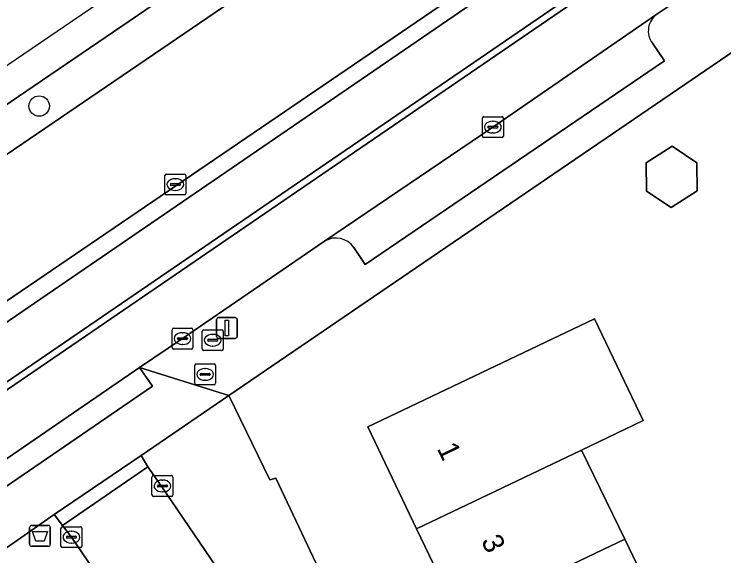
# Model space of a CAD drawing. Extents: x 158086 to 159499, y 382904 to 383981.
# Drawn here: x 158512.28 to 158546.2, y 383559.01 to 383584.92 of the extents above; entities that cross this region are included whole.
import ezdxf

# ---------------------------------------------------------------- set-up
doc = ezdxf.new("R2010")
doc.units = 0
for name, color, linetype in [('IMGEO_Afvalbak', 7, 'Continuous'), ('IMGEO_Berm_groen', 7, 'Continuous'), ('IMGEO_Boom', 7, 'Continuous'), ('IMGEO_Brandkraan', 7, 'Continuous'), ('IMGEO_Erf', 7, 'Continuous'), ('IMGEO_Fietspad_gesloten', 7, 'Continuous'), ('IMGEO_Groenvoorziening', 7, 'Continuous'), ('IMGEO_Haag', 7, 'Continuous'), ('IMGEO_Kolk', 7, 'Continuous'), ('IMGEO_Lichtmast', 7, 'Continuous'), ('IMGEO_OVBaan_gesloten', 7, 'Continuous'), ('IMGEO_Pand', 7, 'Continuous'), ('IMGEO_Pand_nummerreeks', 7, 'Continuous'), ('IMGEO_Parkeervlak_open', 7, 'Continuous'), ('IMGEO_Rijbaan_lokaal_open', 7, 'Continuous'), ('IMGEO_Rijbaan_regionaal_gesloten', 7, 'Continuous'), ('IMGEO_Rioolput', 7, 'Continuous'), ('IMGEO_Verkeerseiland_open', 7, 'Continuous'), ('IMGEO_Voetpad_open', 7, 'Continuous')]:
    doc.layers.add(name, color=color, linetype=linetype)

msp = doc.modelspace()

# ---------------------------------------------------------------- linework, layer by layer
at = {"layer": 'IMGEO_Afvalbak'}
for p, q in [((158513.022, 383559.564), (158513.022, 383560.364)), ((158513.022, 383560.364), (158513.022, 383559.564)), ((158513.122, 383560.464), (158513.912, 383560.464)), ((158513.912, 383560.464), (158513.122, 383560.464)), ((158514.012, 383560.364), (158514.012, 383559.564)), ((158514.012, 383559.564), (158514.012, 383560.364)), ((158513.912, 383559.464), (158513.122, 383559.464)), ((158513.122, 383559.464), (158513.912, 383559.464))]:
    msp.add_line(p, q, dxfattribs=at)
msp.add_lwpolyline([(158513.165, 383560.178), (158513.869, 383560.178), (158513.72, 383559.708), (158513.314, 383559.708), (158513.165, 383560.178)], dxfattribs=at)
for centre, start, end in [((158513.122, 383560.364), 90, 180), ((158513.122, 383560.364), 90, 180), ((158513.912, 383560.364), 0, 90), ((158513.912, 383560.364), 360, 90), ((158513.122, 383559.564), 180, 270), ((158513.122, 383559.564), 180, 270), ((158513.912, 383559.564), 270, 0), ((158513.912, 383559.564), 270, 0)]:
    msp.add_arc(centre, 0.1, start, end, dxfattribs=at)
at = {"layer": 'IMGEO_Berm_groen'}
for points in [[(158661.52, 383682.534), (158548.056, 383605.231), (158537.837, 383598.268), (158500, 383572.487), (158425.464, 383521.701), (158412.679, 383512.917), (158399.643, 383503.685), (158401.599, 383501.25), (158412.794, 383510.243), (158418.409, 383514.401), (158426.656, 383520.079), (158500, 383570.082), (158538.968, 383596.649), (158549.805, 383604.037), (158646.334, 383669.776)], [(158518.554, 383554.711), (158515.017, 383559.903), (158514.589, 383560.459), (158514.203, 383560.987), (158510.46, 383558.395), (158513.474, 383554.035), (158525.74, 383536.287), (158527.112, 383537.179), (158527.469, 383537.411), (158527.938, 383537.716), (158526.329, 383542.122)]]:
    msp.add_lwpolyline(points, dxfattribs=at)
at = {"layer": 'IMGEO_Boom'}
msp.add_circle((158513.479, 383580.522), 0.489, dxfattribs=at)
at = {"layer": 'IMGEO_Brandkraan'}
for p, q in [((158520.912, 383567.26), (158520.912, 383568.112)), ((158520.987, 383568.186), (158521.839, 383568.186)), ((158521.4, 383567.966), (158521.425, 383567.966)), ((158521.913, 383568.112), (158521.913, 383567.26)), ((158521.171, 383567.68), (158521.171, 383567.692)), ((158521.609, 383567.643), (158521.211, 383567.643)), ((158521.214, 383567.729), (158521.612, 383567.729)), ((158521.655, 383567.692), (158521.655, 383567.68)), ((158521.423, 383567.406), (158521.398, 383567.406)), ((158521.839, 383567.186), (158520.987, 383567.186))]:
    msp.add_line(p, q, dxfattribs=at)
for points in [[(158520.912, 383567.26), (158520.912, 383568.112)], [(158520.987, 383568.186), (158521.839, 383568.186)], [(158521.913, 383568.112), (158521.913, 383567.26)], [(158521.839, 383567.186), (158520.987, 383567.186)]]:
    msp.add_lwpolyline(points, dxfattribs=at)
for centre, radius, start, end in [((158520.989, 383568.11), 0.0765, 91.552, 178.448), ((158520.989, 383568.11), 0.0765, 91.552, 178.448), ((158521.837, 383568.11), 0.0765, 1.552, 88.448), ((158521.837, 383568.11), 0.0765, 1.552, 88.448), ((158521.211, 383567.689), 0.0403, 85.8775, 175.7526), ((158521.208, 383567.679), 0.0366, 178.938, 274.7102), ((158521.612, 383567.686), 0.043, 264.8664, 352.4533), ((158521.616, 383567.691), 0.0386, 1.7309, 96.639), ((158520.989, 383567.262), 0.0765, 181.552, 268.448), ((158520.989, 383567.262), 0.0765, 181.552, 268.448), ((158521.837, 383567.262), 0.0765, 271.552, 358.448), ((158521.837, 383567.262), 0.0765, 271.552, 358.448)]:
    msp.add_arc(centre, radius, start, end, dxfattribs=at)
for centre, major_axis, ratio, start_param, end_param in [((158521.399, 383567.686), (-0.387, 0.002), 0.722429, 4.712389, 7.853982), ((158521.424, 383567.686), (-0.39, 0.002), 0.717154, 1.570796, 4.712389)]:
    msp.add_ellipse(centre, major_axis=major_axis, ratio=ratio, start_param=start_param, end_param=end_param, dxfattribs=at)
at = {"layer": 'IMGEO_Erf'}
for points in [[(158561.415, 383558.361), (158559.676, 383562.084), (158560.448, 383562.457), (158558.299, 383566.908), (158555.807, 383572.069), (158554.353, 383575.08), (158549.253, 383583.496), (158548.789, 383583.404), (158548.236, 383584.214), (158547.843, 383583.945), (158546.401, 383582.959), (158522.545, 383566.673), (158524.505, 383562.65), (158524.784, 383562.729), (158527.266, 383557.496)], [(158533.562, 383556.025), (158531.519, 383560.306), (158529.193, 383565.178), (158540.023, 383570.347), (158542.347, 383565.476), (158539.404, 383564.071), (158541.468, 383559.801), (158543.69, 383555.205)]]:
    msp.add_lwpolyline(points, dxfattribs=at)
msp.add_lwpolyline([(158543.685, 383575.676), (158542.509, 383576.449), (158542.497, 383577.81), (158543.741, 383578.604), (158544.913, 383577.804), (158544.926, 383576.467)], close=True, dxfattribs=at)
at = {"layer": 'IMGEO_Fietspad_gesloten'}
for points in [[(158406.477, 383492.138), (158407.038, 383492.595), (158415.949, 383500), (158420.474, 383503.76), (158424.552, 383506.994), (158427.887, 383509.53), (158436.47, 383515.388), (158443.607, 383520.298), (158444.263, 383520.715), (158445.933, 383521.775), (158446.621, 383522.245), (158446.476, 383522.514), (158500, 383559.162), (158541.26, 383587.412), (158544.075, 383589.339), (158618.844, 383640.502), (158640.443, 383655.157), (158646.899, 383659.567), (158648.236, 383660.378)], [(158643.219, 383659.898), (158616.779, 383641.989), (158544.359, 383592.419), (158542.712, 383591.29), (158500, 383562.025), (158434.999, 383517.487), (158427.133, 383512.095)]]:
    msp.add_lwpolyline(points, dxfattribs=at)
at = {"layer": 'IMGEO_Groenvoorziening'}
for points in [[(158427.133, 383512.095), (158434.999, 383517.487), (158500, 383562.025), (158542.712, 383591.29), (158544.359, 383592.419), (158616.779, 383641.989), (158643.219, 383659.898)], [(158609.643, 383637.826), (158596.373, 383628.777), (158581.924, 383618.931), (158567.48, 383609.075), (158549.745, 383596.961), (158545.402, 383594.03), (158542.284, 383591.903), (158520.007, 383576.707), (158505.553, 383566.876), (158500, 383563.101), (158493.571, 383558.73), (158476.685, 383547.207), (158462.204, 383537.344), (158446.926, 383526.907), (158434.349, 383518.331)]]:
    msp.add_lwpolyline(points, dxfattribs=at)
at = {"layer": 'IMGEO_Haag'}
for points in [[(158427.133, 383512.095), (158434.999, 383517.487), (158500, 383562.025), (158542.712, 383591.29), (158544.359, 383592.419), (158616.779, 383641.989), (158643.219, 383659.898)], [(158609.643, 383637.826), (158596.373, 383628.777), (158581.924, 383618.931), (158567.48, 383609.075), (158549.745, 383596.961), (158545.402, 383594.03), (158542.284, 383591.903), (158520.007, 383576.707), (158505.553, 383566.876), (158500, 383563.101), (158493.571, 383558.73), (158476.685, 383547.207), (158462.204, 383537.344), (158446.926, 383526.907), (158434.349, 383518.331)]]:
    msp.add_lwpolyline(points, dxfattribs=at)
at = {"layer": 'IMGEO_Kolk'}
for p, q in [((158534.664, 383579.088), (158534.664, 383579.94)), ((158534.739, 383580.014), (158535.591, 383580.014)), ((158535.665, 383579.94), (158535.665, 383579.088)), ((158534.923, 383579.508), (158534.923, 383579.52)), ((158535.361, 383579.471), (158534.963, 383579.471)), ((158534.966, 383579.557), (158535.364, 383579.557)), ((158535.152, 383579.794), (158535.177, 383579.794)), ((158535.407, 383579.52), (158535.407, 383579.508)), ((158535.175, 383579.234), (158535.15, 383579.234)), ((158535.591, 383579.014), (158534.739, 383579.014)), ((158519.487, 383576.342), (158519.487, 383577.194)), ((158519.562, 383577.268), (158520.414, 383577.268)), ((158520.488, 383577.194), (158520.488, 383576.342)), ((158519.746, 383576.762), (158519.746, 383576.774)), ((158519.789, 383576.811), (158520.187, 383576.811)), ((158519.975, 383577.048), (158520, 383577.048)), ((158520.23, 383576.774), (158520.23, 383576.762)), ((158520.184, 383576.725), (158519.786, 383576.725)), ((158519.998, 383576.488), (158519.973, 383576.488)), ((158520.414, 383576.268), (158519.562, 383576.268)), ((158519.828, 383568.974), (158519.828, 383569.826)), ((158519.903, 383569.9), (158520.755, 383569.9)), ((158520.316, 383569.68), (158520.341, 383569.68)), ((158520.829, 383569.826), (158520.829, 383568.974)), ((158520.087, 383569.394), (158520.087, 383569.406)), ((158520.525, 383569.357), (158520.127, 383569.357)), ((158520.13, 383569.443), (158520.528, 383569.443)), ((158520.571, 383569.406), (158520.571, 383569.394)), ((158520.339, 383569.12), (158520.314, 383569.12)), ((158520.755, 383568.9), (158519.903, 383568.9)), ((158518.945, 383562.851), (158519.797, 383562.851)), ((158518.87, 383561.925), (158518.87, 383562.777)), ((158519.358, 383562.631), (158519.383, 383562.631)), ((158519.871, 383562.777), (158519.871, 383561.925)), ((158519.129, 383562.345), (158519.129, 383562.357)), ((158519.567, 383562.308), (158519.169, 383562.308)), ((158519.172, 383562.394), (158519.57, 383562.394)), ((158519.613, 383562.357), (158519.613, 383562.345)), ((158519.797, 383561.851), (158518.945, 383561.851)), ((158519.381, 383562.071), (158519.356, 383562.071)), ((158514.519, 383559.476), (158514.519, 383560.328)), ((158514.594, 383560.402), (158515.446, 383560.402)), ((158515.007, 383560.182), (158515.032, 383560.182)), ((158515.52, 383560.328), (158515.52, 383559.476)), ((158514.778, 383559.896), (158514.778, 383559.908)), ((158515.216, 383559.859), (158514.818, 383559.859)), ((158514.821, 383559.945), (158515.219, 383559.945)), ((158515.262, 383559.908), (158515.262, 383559.896)), ((158515.03, 383559.622), (158515.005, 383559.622)), ((158515.446, 383559.402), (158514.594, 383559.402))]:
    msp.add_line(p, q, dxfattribs=at)
for points in [[(158534.664, 383579.088), (158534.664, 383579.94)], [(158534.739, 383580.014), (158535.591, 383580.014)], [(158535.665, 383579.94), (158535.665, 383579.088)], [(158535.591, 383579.014), (158534.739, 383579.014)], [(158519.487, 383576.342), (158519.487, 383577.194)], [(158519.562, 383577.268), (158520.414, 383577.268)], [(158520.488, 383577.194), (158520.488, 383576.342)], [(158520.414, 383576.268), (158519.562, 383576.268)], [(158519.828, 383568.974), (158519.828, 383569.826)], [(158519.903, 383569.9), (158520.755, 383569.9)], [(158520.829, 383569.826), (158520.829, 383568.974)], [(158520.755, 383568.9), (158519.903, 383568.9)], [(158518.945, 383562.851), (158519.797, 383562.851)], [(158518.87, 383561.925), (158518.87, 383562.777)], [(158519.871, 383562.777), (158519.871, 383561.925)], [(158519.797, 383561.851), (158518.945, 383561.851)], [(158514.519, 383559.476), (158514.519, 383560.328)], [(158514.594, 383560.402), (158515.446, 383560.402)], [(158515.52, 383560.328), (158515.52, 383559.476)], [(158515.446, 383559.402), (158514.594, 383559.402)]]:
    msp.add_lwpolyline(points, dxfattribs=at)
for centre, radius, start, end in [((158534.741, 383579.938), 0.0765, 91.552, 178.448), ((158534.741, 383579.938), 0.0765, 91.552, 178.448), ((158535.589, 383579.938), 0.0765, 1.552, 88.448), ((158535.589, 383579.938), 0.0765, 1.552, 88.448), ((158534.963, 383579.517), 0.0403, 85.8775, 175.7526), ((158534.96, 383579.507), 0.0366, 178.938, 274.7102), ((158535.364, 383579.514), 0.043, 264.8664, 352.4533), ((158535.368, 383579.519), 0.0386, 1.7309, 96.639), ((158534.741, 383579.09), 0.0765, 181.552, 268.448), ((158534.741, 383579.09), 0.0765, 181.552, 268.448), ((158535.589, 383579.09), 0.0765, 271.552, 358.448), ((158535.589, 383579.09), 0.0765, 271.552, 358.448), ((158519.564, 383577.192), 0.0765, 91.552, 178.448), ((158519.564, 383577.192), 0.0765, 91.552, 178.448), ((158520.412, 383577.192), 0.0765, 1.552, 88.448), ((158520.412, 383577.192), 0.0765, 1.552, 88.448), ((158519.786, 383576.771), 0.0403, 85.8775, 175.7526), ((158519.783, 383576.761), 0.0366, 178.938, 274.7102), ((158520.187, 383576.768), 0.043, 264.8664, 352.4533), ((158520.191, 383576.773), 0.0386, 1.7309, 96.639), ((158519.564, 383576.344), 0.0765, 181.552, 268.448), ((158519.564, 383576.344), 0.0765, 181.552, 268.448), ((158520.412, 383576.344), 0.0765, 271.552, 358.448), ((158520.412, 383576.344), 0.0765, 271.552, 358.448), ((158519.905, 383569.824), 0.0765, 91.552, 178.448), ((158519.905, 383569.824), 0.0765, 91.552, 178.448), ((158520.753, 383569.824), 0.0765, 1.552, 88.448), ((158520.753, 383569.824), 0.0765, 1.552, 88.448), ((158520.127, 383569.403), 0.0403, 85.8775, 175.7526), ((158520.124, 383569.393), 0.0366, 178.938, 274.7102), ((158520.528, 383569.4), 0.043, 264.8664, 352.4533), ((158520.532, 383569.405), 0.0386, 1.7309, 96.639), ((158519.905, 383568.976), 0.0765, 181.552, 268.448), ((158519.905, 383568.976), 0.0765, 181.552, 268.448), ((158520.753, 383568.976), 0.0765, 271.552, 358.448), ((158520.753, 383568.976), 0.0765, 271.552, 358.448), ((158518.947, 383562.775), 0.0765, 91.552, 178.448), ((158518.947, 383562.775), 0.0765, 91.552, 178.448), ((158519.795, 383562.775), 0.0765, 1.552, 88.448), ((158519.795, 383562.775), 0.0765, 1.552, 88.448), ((158519.169, 383562.354), 0.0403, 85.8775, 175.7526), ((158519.166, 383562.344), 0.0366, 178.938, 274.7102), ((158519.57, 383562.351), 0.043, 264.8664, 352.4533), ((158519.574, 383562.356), 0.0386, 1.7309, 96.639), ((158518.947, 383561.927), 0.0765, 181.552, 268.448), ((158518.947, 383561.927), 0.0765, 181.552, 268.448), ((158519.795, 383561.927), 0.0765, 271.552, 358.448), ((158519.795, 383561.927), 0.0765, 271.552, 358.448), ((158514.596, 383560.326), 0.0765, 91.552, 178.448), ((158514.596, 383560.326), 0.0765, 91.552, 178.448), ((158515.444, 383560.326), 0.0765, 1.552, 88.448), ((158515.444, 383560.326), 0.0765, 1.552, 88.448), ((158514.818, 383559.905), 0.0403, 85.8775, 175.7526), ((158514.815, 383559.895), 0.0366, 178.938, 274.7102), ((158515.219, 383559.902), 0.043, 264.8664, 352.4533), ((158515.223, 383559.907), 0.0386, 1.7309, 96.639), ((158514.596, 383559.478), 0.0765, 181.552, 268.448), ((158514.596, 383559.478), 0.0765, 181.552, 268.448), ((158515.444, 383559.478), 0.0765, 271.552, 358.448), ((158515.444, 383559.478), 0.0765, 271.552, 358.448)]:
    msp.add_arc(centre, radius, start, end, dxfattribs=at)
for centre, major_axis, ratio, start_param, end_param in [((158535.151, 383579.514), (-0.387, 0.002), 0.722429, 4.712389, 7.853982), ((158535.176, 383579.514), (-0.39, 0.002), 0.717154, 1.570796, 4.712389), ((158519.974, 383576.768), (-0.387, 0.002), 0.722429, 4.712389, 7.853982), ((158519.999, 383576.768), (-0.39, 0.002), 0.717154, 1.570796, 4.712389), ((158520.315, 383569.4), (-0.387, 0.002), 0.722429, 4.712389, 7.853982), ((158520.34, 383569.4), (-0.39, 0.002), 0.717154, 1.570796, 4.712389), ((158519.357, 383562.351), (-0.387, 0.002), 0.722429, 4.712389, 7.853982), ((158519.382, 383562.351), (-0.39, 0.002), 0.717154, 1.570796, 4.712389), ((158515.006, 383559.902), (-0.387, 0.002), 0.722429, 4.712389, 7.853982), ((158515.031, 383559.902), (-0.39, 0.002), 0.717154, 1.570796, 4.712389)]:
    msp.add_ellipse(centre, major_axis=major_axis, ratio=ratio, start_param=start_param, end_param=end_param, dxfattribs=at)
at = {"layer": 'IMGEO_Lichtmast'}
for p, q in [((158522.056, 383570.406), (158522.846, 383570.406)), ((158522.846, 383570.406), (158522.056, 383570.406)), ((158521.956, 383569.506), (158521.956, 383570.306)), ((158521.956, 383570.306), (158521.956, 383569.506)), ((158522.946, 383570.306), (158522.946, 383569.506)), ((158522.946, 383569.506), (158522.946, 383570.306)), ((158522.846, 383569.406), (158522.056, 383569.406)), ((158522.056, 383569.406), (158522.846, 383569.406))]:
    msp.add_line(p, q, dxfattribs=at)
msp.add_lwpolyline([(158522.376, 383570.281), (158522.526, 383570.281), (158522.526, 383569.531), (158522.376, 383569.531), (158522.376, 383570.281)], dxfattribs=at)
for centre, start, end in [((158522.056, 383570.306), 90, 180), ((158522.056, 383570.306), 90, 180), ((158522.846, 383570.306), 0, 90), ((158522.846, 383570.306), 360, 90), ((158522.056, 383569.506), 180, 270), ((158522.056, 383569.506), 180, 270), ((158522.846, 383569.506), 270, 0), ((158522.846, 383569.506), 270, 0)]:
    msp.add_arc(centre, 0.1, start, end, dxfattribs=at)
at = {"layer": 'IMGEO_OVBaan_gesloten'}
msp.add_lwpolyline([(158637.817, 383668.138), (158540.809, 383602.111), (158416.544, 383517.531), (158365.354, 383481.561), (158366.291, 383480.217), (158366.7, 383480.506), (158367.706, 383481.204), (158382.012, 383491.237), (158388.342, 383495.7), (158394.487, 383500), (158394.668, 383500.127), (158398.126, 383502.611), (158399.643, 383503.685), (158412.679, 383512.917), (158425.464, 383521.701), (158500, 383572.487), (158537.837, 383598.268), (158548.056, 383605.231), (158661.52, 383682.534)], dxfattribs=at)
at = {"layer": 'IMGEO_Pand'}
for points in [[(158543.685, 383575.676), (158544.926, 383576.467), (158544.913, 383577.804), (158543.741, 383578.604), (158542.497, 383577.81), (158542.509, 383576.449)], [(158531.519, 383560.306), (158539.404, 383564.071), (158542.347, 383565.476), (158540.023, 383570.347), (158529.193, 383565.178)], [(158531.519, 383560.306), (158533.562, 383556.025), (158541.468, 383559.801), (158539.404, 383564.071)], [(158543.69, 383555.205), (158541.468, 383559.801), (158533.562, 383556.025), (158535.76, 383551.419)]]:
    msp.add_lwpolyline(points, close=True, dxfattribs=at)
at = {"layer": 'IMGEO_Parkeervlak_open'}
for points in [[(158543.008, 383584.914), (158535.161, 383579.515), (158527.122, 383574.06)], [(158528.518, 383573.764), (158529.067, 383572.946), (158543.363, 383582.69), (158542.789, 383583.529)]]:
    msp.add_lwpolyline(points, dxfattribs=at)
for centre, radius, start, end in [((158543.569, 383584.116), 0.976, 125.0756, 216.9537), ((158527.661, 383573.163), 1.046, 35.0304, 121.0269)]:
    msp.add_arc(centre, radius, start, end, dxfattribs=at)
at = {"layer": 'IMGEO_Rijbaan_lokaal_open'}
for points in [[(158646.837, 383659.134), (158640.621, 383654.875), (158619.029, 383640.224), (158544.259, 383589.076), (158541.457, 383587.159), (158500, 383558.782), (158446.621, 383522.245), (158445.933, 383521.775)], [(158509.297, 383561.87), (158518.272, 383568.017), (158520.325, 383569.401), (158527.122, 383574.06), (158535.161, 383579.515), (158543.008, 383584.914), (158543.436, 383585.211), (158545.232, 383586.434), (158545.824, 383586.835), (158548.973, 383588.965), (158549.969, 383589.664), (158551.551, 383590.748), (158563.146, 383598.681), (158573.479, 383605.764), (158577, 383608.163)], [(158528.664, 383548.462), (158522.459, 383557.713), (158519.31, 383562.35), (158518.676, 383563.263), (158514.589, 383560.459), (158515.017, 383559.903), (158518.554, 383554.711), (158523.151, 383547.556)]]:
    msp.add_lwpolyline(points, dxfattribs=at)
at = {"layer": 'IMGEO_Rijbaan_regionaal_gesloten'}
for points in [[(158646.334, 383669.776), (158549.805, 383604.037), (158538.968, 383596.649), (158500, 383570.082), (158426.656, 383520.079)], [(158434.349, 383518.331), (158446.926, 383526.907), (158462.204, 383537.344), (158476.685, 383547.207), (158493.571, 383558.73), (158500, 383563.101), (158505.553, 383566.876), (158520.007, 383576.707), (158542.284, 383591.903), (158545.402, 383594.03), (158549.745, 383596.961), (158567.48, 383609.075), (158581.924, 383618.931), (158596.373, 383628.777), (158609.643, 383637.826)]]:
    msp.add_lwpolyline(points, dxfattribs=at)
at = {"layer": 'IMGEO_Rioolput'}
for p, q in [((158521.272, 383568.897), (158521.272, 383569.749)), ((158521.347, 383569.823), (158522.199, 383569.823)), ((158522.273, 383569.749), (158522.273, 383568.897)), ((158521.531, 383569.317), (158521.531, 383569.329)), ((158521.574, 383569.366), (158521.972, 383569.366)), ((158521.76, 383569.603), (158521.785, 383569.603)), ((158522.015, 383569.329), (158522.015, 383569.317)), ((158521.969, 383569.28), (158521.571, 383569.28)), ((158521.783, 383569.043), (158521.758, 383569.043)), ((158522.199, 383568.823), (158521.347, 383568.823))]:
    msp.add_line(p, q, dxfattribs=at)
for points in [[(158521.272, 383568.897), (158521.272, 383569.749)], [(158521.347, 383569.823), (158522.199, 383569.823)], [(158522.273, 383569.749), (158522.273, 383568.897)], [(158522.199, 383568.823), (158521.347, 383568.823)]]:
    msp.add_lwpolyline(points, dxfattribs=at)
for centre, radius, start, end in [((158521.349, 383569.747), 0.0765, 91.552, 178.448), ((158521.349, 383569.747), 0.0765, 91.552, 178.448), ((158522.197, 383569.747), 0.0765, 1.552, 88.448), ((158522.197, 383569.747), 0.0765, 1.552, 88.448), ((158521.571, 383569.326), 0.0403, 85.8775, 175.7526), ((158521.568, 383569.316), 0.0366, 178.938, 274.7102), ((158521.972, 383569.323), 0.043, 264.8664, 352.4533), ((158521.976, 383569.328), 0.0386, 1.7309, 96.639), ((158521.349, 383568.899), 0.0765, 181.552, 268.448), ((158521.349, 383568.899), 0.0765, 181.552, 268.448), ((158522.197, 383568.899), 0.0765, 271.552, 358.448), ((158522.197, 383568.899), 0.0765, 271.552, 358.448)]:
    msp.add_arc(centre, radius, start, end, dxfattribs=at)
for centre, major_axis, ratio, start_param, end_param in [((158521.759, 383569.323), (-0.387, 0.002), 0.722429, 4.712389, 7.853982), ((158521.784, 383569.323), (-0.39, 0.002), 0.717154, 1.570796, 4.712389)]:
    msp.add_ellipse(centre, major_axis=major_axis, ratio=ratio, start_param=start_param, end_param=end_param, dxfattribs=at)
at = {"layer": 'IMGEO_Verkeerseiland_open'}
msp.add_lwpolyline([(158649.379, 383658.827), (158648.905, 383659.524), (158648.236, 383660.378), (158646.899, 383659.567), (158640.443, 383655.157), (158618.844, 383640.502), (158544.075, 383589.339), (158541.26, 383587.412), (158500, 383559.162), (158446.476, 383522.514), (158446.621, 383522.245), (158500, 383558.782), (158541.457, 383587.159), (158544.259, 383589.076), (158619.029, 383640.224), (158640.621, 383654.875), (158646.837, 383659.134)], dxfattribs=at)
at = {"layer": 'IMGEO_Voetpad_open'}
for points in [[(158527.122, 383574.06), (158520.325, 383569.401), (158518.272, 383568.017), (158522.545, 383566.673), (158546.401, 383582.959), (158547.843, 383583.945), (158548.236, 383584.214), (158549.967, 383585.398), (158576.159, 383603.317), (158578.168, 383604.68), (158583.69, 383608.497)], [(158551.551, 383590.748), (158549.969, 383589.664), (158548.973, 383588.965), (158545.824, 383586.835), (158545.232, 383586.434), (158543.436, 383585.211), (158543.008, 383584.914)], [(158542.789, 383583.529), (158543.363, 383582.69), (158529.067, 383572.946), (158528.518, 383573.764)], [(158518.351, 383563.801), (158522.545, 383566.673), (158518.272, 383568.017), (158518.888, 383567.118), (158509.913, 383560.971), (158509.297, 383561.87), (158506.701, 383560.098), (158505.676, 383559.389)], [(158527.266, 383557.496), (158524.784, 383562.729), (158524.505, 383562.65), (158522.545, 383566.673), (158518.351, 383563.801), (158518.676, 383563.263), (158519.31, 383562.35), (158522.459, 383557.713), (158528.664, 383548.462)], [(158459.339, 383527.68), (158452.453, 383522.878), (158455.321, 383520.637), (158480.524, 383537.906), (158482.733, 383539.419), (158500, 383551.249), (158508.446, 383557.036), (158510.46, 383558.395), (158514.203, 383560.987), (158518.351, 383563.801)]]:
    msp.add_lwpolyline(points, dxfattribs=at)
for points in [[(158518.272, 383568.017), (158509.297, 383561.87), (158509.913, 383560.971), (158518.888, 383567.118)], [(158518.676, 383563.263), (158518.351, 383563.801), (158514.203, 383560.987), (158514.589, 383560.459)]]:
    msp.add_lwpolyline(points, close=True, dxfattribs=at)
for centre, radius, start, end in [((158543.569, 383584.116), 0.976, 125.0756, 216.9537), ((158527.661, 383573.163), 1.046, 35.0304, 121.0269)]:
    msp.add_arc(centre, radius, start, end, dxfattribs=at)

# ---------------------------------------------------------------- texts
at = {"layer": 'IMGEO_Pand_nummerreeks'}
for s, p in [('1', (158532.476, 383564.149)), ('3', (158534.585, 383559.73))]:
    msp.add_text(s, height=1, rotation=295.5152, dxfattribs=at).set_placement(p)

doc.saveas('drawing.dxf')
